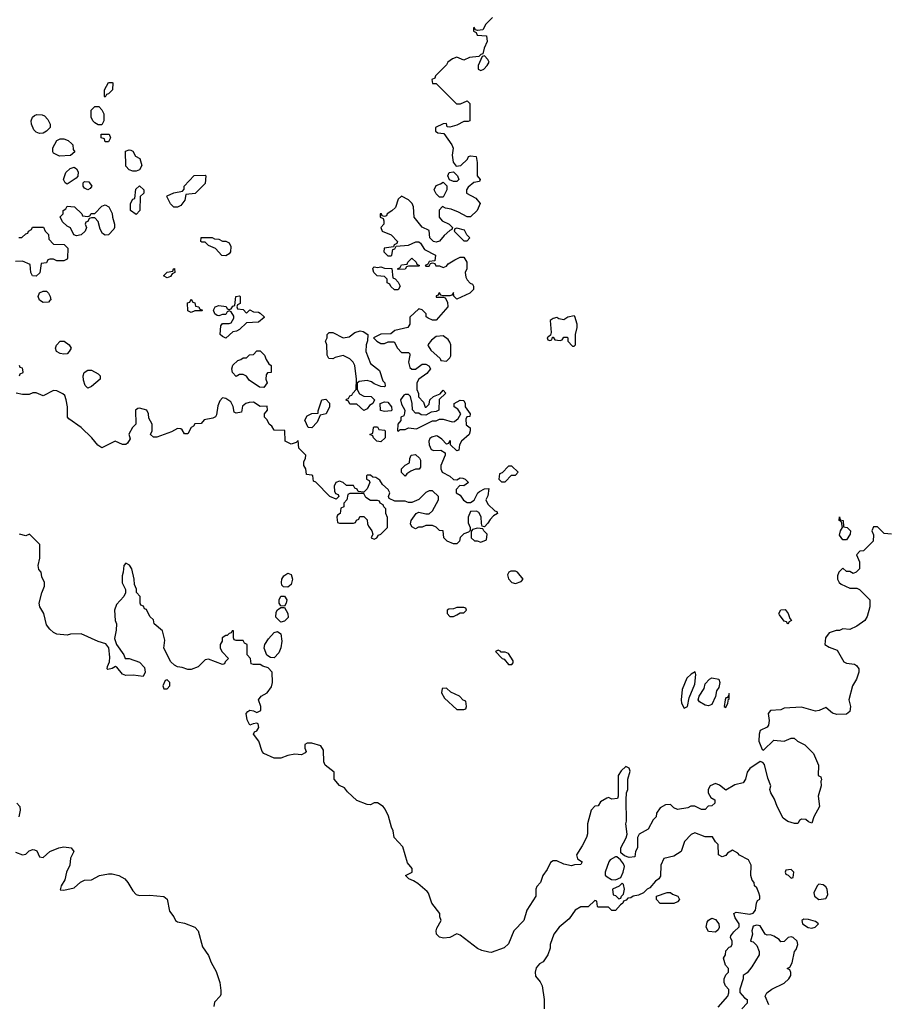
# Model space of a CAD drawing. Header units: inches. Extents: x 2380249 to 2585472, y 382747 to 546448.
# Tile 358 of 626: x 2483474 to 2488490, y 432943 to 438656. Entities that reach past the tile are written whole.
import ezdxf

# ---------------------------------------------------------------- set-up
doc = ezdxf.new("R2010")
doc.units = ezdxf.units.IN
doc.header["$MEASUREMENT"] = 0
doc.layers.add('C4483', color=7, linetype='Continuous')

msp = doc.modelspace()

# ---------------------------------------------------------------- linework, layer by layer
at = {"layer": 'C4483', "color": 4}
for points, elevation in [([(2486218, 438670), (2486178, 438630), (2486162, 438598), (2486130, 438594), (2486118, 438598), (2486110, 438612), (2486106, 438610), (2486106, 438590), (2486122, 438582), (2486127.3, 438567.3), (2486182, 438562), (2486186, 438530), (2486168.4, 438491.6), (2486162, 438458), (2486150, 438454), (2486138, 438442), (2486083.1, 438436.9), (2486050, 438422), (2486010, 438438), (2485986, 438430), (2485958, 438410), (2485950, 438394), (2485886, 438330), (2485882, 438318), (2485866, 438310), (2485870, 438286), (2485890, 438286), (2486008.4, 438168.4), (2486031.6, 438168.4), (2486070, 438186), (2486086, 438170), (2486086, 438070), (2486075.3, 438064.7), (2486050, 438064.7), (2486010, 438044.7), (2485970, 438032), (2485954, 438034), (2485950, 438054), (2485930, 438052), (2485886, 438030), (2485886, 438010), (2485900.4, 438000.4), (2485935.3, 437995.3), (2485982, 437930), (2485988.7, 437910), (2485984, 437870), (2485988.9, 437828.9), (2486007.3, 437807.3), (2486034, 437810), (2486072.7, 437847.3), (2486078, 437862), (2486090, 437866), (2486122, 437862), (2486127.3, 437827.3), (2486128, 437750), (2486146, 437730), (2486142, 437718), (2486108.7, 437711.3), (2486076.4, 437683.6), (2486066, 437670), (2486066, 437650), (2486120.4, 437620.4), (2486146, 437590), (2486128, 437550), (2486090, 437512), (2486070, 437512), (2486019.6, 437539.6), (2485976.9, 437556.9), (2485943.6, 437563.6), (2485927.3, 437572.7), (2485908.4, 437551.6), (2485908, 437510), (2485926, 437490), (2485966, 437470), (2485986, 437450), (2485982, 437438), (2485970, 437434), (2485936.4, 437403.6), (2485910, 437372), (2485890, 437364.7), (2485874, 437370), (2485854, 437390), (2485850, 437434), (2485810, 437452), (2485762, 437510), (2485758, 437570), (2485751.3, 437590), (2485730, 437612), (2485688.4, 437631.6), (2485670, 437614), (2485653.6, 437566.4), (2485633.2, 437546.8), (2485606, 437530), (2485602, 437518), (2485590, 437514), (2485578, 437518), (2485574, 437530), (2485566, 437530), (2485566, 437510), (2485582, 437502), (2485586, 437490), (2485586, 437470), (2485568.7, 437451.3), (2485578, 437430), (2485630, 437408), (2485666, 437370), (2485662, 437358), (2485646, 437350), (2485642, 437338), (2485588, 437330), (2485586, 437310), (2485610, 437286), (2485630, 437286), (2485634, 437290), (2485638, 437322), (2485650, 437326), (2485658, 437342), (2485730, 437348), (2485772.7, 437367.3), (2485790, 437368), (2485800.4, 437360.4), (2485823.1, 437323.1), (2485886, 437290), (2485882, 437258), (2485850, 437254), (2485842, 437238), (2485826, 437230), (2485830, 437226), (2485850, 437226), (2485858, 437242), (2485870, 437246), (2485882, 437242), (2485888.4, 437228.4), (2485910, 437228), (2485930, 437218), (2485950, 437226), (2485959.6, 437240.4), (2485998, 437262), (2486030, 437278), (2486050, 437278), (2486068, 437250), (2486068, 437210), (2486058, 437190), (2486063.1, 437163.1), (2486070, 437146), (2486087.3, 437127.3), (2486102, 437122), (2486106, 437110), (2486106, 437090), (2486086, 437070), (2486010, 437034), (2485992.7, 437052.7), (2485990, 437074), (2485982, 437058), (2485970, 437054), (2485930, 437054), (2485918, 437058), (2485910, 437072), (2485906, 437070), (2485902, 437058), (2485890, 437054), (2485890, 437046), (2485930, 437046), (2485942, 437042), (2485956.4, 437016.4), (2485958, 436990), (2485890, 436912), (2485870, 436912), (2485843.6, 436923.6), (2485832.7, 436932.7), (2485832, 436950), (2485810, 436972), (2485790, 436978), (2485738, 436930), (2485738, 436890), (2485726, 436870), (2485650, 436852), (2485627.3, 436832.7), (2485568.9, 436831.1), (2485526, 436810), (2485546, 436790), (2485570, 436778), (2485590, 436778), (2485612.7, 436787.3), (2485647.3, 436787.3), (2485666, 436750), (2485690, 436726), (2485730, 436726), (2485738, 436718), (2485738, 436710), (2485728.9, 436668.9), (2485738, 436638), (2485748.4, 436628.4), (2485771, 436629), (2485810, 436658), (2485830, 436658), (2485848.4, 436648.4), (2485858, 436630), (2485836.5, 436603.5), (2485788.9, 436571.1), (2485778, 436550), (2485778, 436510), (2485787.3, 436487.3), (2485788.4, 436468.4), (2485816.4, 436436.4), (2485827.3, 436407.3), (2485832.7, 436407.3), (2485850, 436426), (2485854, 436450), (2485874, 436470), (2485914, 436486), (2485930, 436506), (2485946, 436490), (2485908, 436452), (2485906, 436390), (2485890, 436382), (2485860.4, 436379.6), (2485830, 436362), (2485803.6, 436363.6), (2485790, 436374), (2485770, 436374), (2485752.7, 436392.7), (2485752, 436430), (2485742, 436470), (2485730, 436482), (2485710, 436482), (2485703.1, 436476.9), (2485684, 436450), (2485690, 436426), (2485708, 436390), (2485707.3, 436372.7), (2485702, 436358), (2485686, 436350), (2485686, 436330), (2485668, 436310), (2485666, 436270), (2485671.3, 436268.7), (2485682, 436278), (2485710, 436278), (2485730, 436288), (2485776.9, 436283.1), (2485870, 436328), (2485890, 436328), (2485910, 436338), (2485930, 436338), (2485983.1, 436323.1), (2485996, 436324), (2486018.8, 436341.2), (2486034, 436370), (2486016.9, 436396.9), (2485994, 436410), (2485994, 436430), (2486030, 436448), (2486050, 436446), (2486058, 436430), (2486058, 436410), (2486088, 436370), (2486086, 436354), (2486068, 436352), (2486062, 436338), (2486064.7, 436304.7), (2486087.3, 436287.3), (2486088, 436270), (2486082, 436250), (2486038, 436210), (2486026, 436190), (2486022, 436158), (2486010, 436154), (2485974, 436190), (2485974, 436210), (2485970, 436214), (2485962, 436198), (2485950, 436194), (2485922.8, 436222.8), (2485898.8, 436238.8), (2485890, 436241), (2485865.2, 436234.8), (2485853.6, 436226.4), (2485848.7, 436210), (2485848.9, 436188.9), (2485862, 436162), (2485876.4, 436156.4), (2485918, 436158), (2485942, 436142), (2485942, 436130), (2485918, 436070), (2485918, 436050), (2485926, 436030), (2485970, 436008), (2485990, 435988), (2486010, 435986), (2486030, 435998), (2486044.7, 435995.3), (2486058, 435990), (2486078, 435970), (2486050, 435952), (2486027.3, 435952.7), (2486006, 435930), (2486006, 435910), (2486030, 435898), (2486049.2, 435869.2), (2486070, 435855.3), (2486090, 435855.3), (2486111.1, 435868.9), (2486132, 435910), (2486142, 435918), (2486170, 435934), (2486195.3, 435935.3), (2486190, 435894), (2486178, 435870), (2486190, 435846), (2486230, 435806), (2486242, 435802), (2486246, 435790), (2486223.1, 435776.9), (2486203.1, 435756.9), (2486190, 435734), (2486170, 435714), (2486158, 435718), (2486152.7, 435732.7), (2486151.6, 435771.6), (2486136.9, 435796.9), (2486123.6, 435803.6), (2486090, 435802), (2486075.3, 435770), (2486076.4, 435736.4), (2486088, 435710), (2486087.3, 435692.7), (2486078, 435682), (2486050, 435672), (2486028.9, 435651.1), (2486026, 435630), (2486010, 435614), (2485990, 435614), (2485954, 435630), (2485934, 435650), (2485931.1, 435691.1), (2485910, 435692), (2485890, 435712), (2485870, 435722), (2485830, 435722), (2485810, 435712), (2485788, 435712), (2485770, 435702), (2485750, 435714), (2485742, 435730), (2485744.7, 435750), (2485774, 435790), (2485790, 435798), (2485830, 435788), (2485850, 435788), (2485870, 435806), (2485904.7, 435870), (2485904.7, 435890), (2485870, 435922), (2485850, 435922), (2485830, 435912), (2485790, 435872), (2485750, 435854), (2485730, 435854), (2485710, 435862), (2485650, 435862), (2485618, 435878), (2485614, 435890), (2485622, 435910), (2485612, 435930), (2485579.6, 435959.6), (2485563.6, 435983.6), (2485539.6, 435999.6), (2485522, 436002), (2485510, 436014), (2485490, 436014), (2485486, 436010), (2485486, 435990), (2485502, 435982), (2485506, 435970), (2485490, 435934), (2485470, 435914), (2485438, 435918), (2485432.7, 435932.7), (2485418, 435938), (2485410, 435954), (2485370, 435954), (2485351.6, 435971.6), (2485330, 435978), (2485308, 435970), (2485298, 435950), (2485300.4, 435920.4), (2485307.3, 435907.3), (2485322, 435902), (2485326, 435890), (2485310, 435874), (2485274, 435890), (2485192.7, 435972.7), (2485178, 435978), (2485174, 436010), (2485170, 436014), (2485138, 436018), (2485134, 436050), (2485122, 436070), (2485122, 436090), (2485132, 436112), (2485134, 436130), (2485094, 436170), (2485090, 436214), (2485078, 436202), (2485050, 436194), (2485014, 436210), (2485012.7, 436272.7), (2484950, 436274), (2484936.9, 436296.9), (2484922, 436310), (2484910, 436334), (2484894, 436350), (2484894, 436370), (2484912, 436390), (2484910, 436414), (2484870, 436412), (2484830, 436436), (2484804.7, 436435.3), (2484786, 436430), (2484766, 436414), (2484762, 436378), (2484730, 436374), (2484718, 436378), (2484712, 436412), (2484698.8, 436438.8), (2484670, 436458), (2484650, 436462), (2484636, 436444), (2484623.6, 436416.4), (2484616.5, 436363.5), (2484610, 436352), (2484595.3, 436344.7), (2484545.2, 436334.8), (2484527.3, 436312.7), (2484490, 436311), (2484482, 436298), (2484468.7, 436290), (2484450, 436254), (2484430, 436254), (2484416.9, 436276.9), (2484410, 436282), (2484390, 436284.7), (2484355.5, 436264.5), (2484270, 436234), (2484250, 436234), (2484234, 436250), (2484242, 436270), (2484242, 436310), (2484223.6, 436343.6), (2484222, 436370), (2484212, 436390), (2484170, 436402), (2484160.4, 436399.6), (2484146, 436390), (2484148, 436310), (2484128, 436290), (2484108.4, 436251.6), (2484115.3, 436224.7), (2484100.4, 436199.6), (2484090, 436192), (2484070, 436192), (2484028.9, 436211.1), (2483950, 436172), (2483927.1, 436187.1), (2483892, 436230), (2483830.7, 436290.7), (2483759.6, 436339.6), (2483752, 436350), (2483751, 436410), (2483744.7, 436450), (2483736, 436476), (2483725.4, 436485.4), (2483690, 436502), (2483670, 436504.7), (2483610, 436474), (2483570, 436492), (2483550, 436492), (2483530, 436482), (2483490, 436482), (2483454, 436490)], 48), ([(2483470, 437392), (2483487.3, 437392.7), (2483510, 437414), (2483522, 437418), (2483526, 437430), (2483542, 437438), (2483548.4, 437451.6), (2483611.6, 437451.6), (2483622, 437430), (2483642, 437410), (2483643.6, 437383.6), (2483670, 437354), (2483731.6, 437351.6), (2483754, 437330), (2483751.6, 437271.6), (2483750, 437266), (2483730, 437258), (2483690, 437258), (2483670, 437266), (2483650, 437266), (2483638, 437262), (2483630, 437246), (2483598, 437242), (2483591.6, 437188.4), (2483570, 437168), (2483548, 437170), (2483538, 437190), (2483535.3, 437235.3), (2483490, 437255.3), (2483450, 437254)], 48), ([(2483474, 436590), (2483478, 436602), (2483494, 436610), (2483492.7, 436627.3), (2483490, 436634), (2483478, 436638), (2483474, 436650)], 48), ([(2488531.3, 435670), (2488490, 435674), (2488450, 435714), (2488427.3, 435712.7), (2488418, 435690), (2488427.3, 435667.3), (2488426, 435630), (2488370, 435574), (2488347.3, 435572.7), (2488328.4, 435551.6), (2488346, 435510), (2488346, 435470), (2488326, 435450), (2488310, 435442), (2488290, 435454), (2488270, 435454), (2488250, 435474), (2488226, 435450), (2488218, 435430), (2488218, 435410), (2488228, 435390), (2488240.2, 435380.2), (2488290, 435358), (2488330, 435358), (2488346, 435350), (2488406, 435290), (2488406, 435250), (2488390, 435194), (2488378, 435170), (2488330, 435138), (2488290, 435118), (2488250, 435122), (2488230, 435112), (2488210, 435111.3), (2488170, 435098), (2488148, 435070), (2488146, 435030), (2488170, 435015.3), (2488217.2, 434997.2), (2488255.3, 434930), (2488270, 434922.7), (2488316.5, 434916.5), (2488329.1, 434909.1), (2488342, 434890), (2488342, 434870), (2488329, 434830), (2488306, 434790), (2488284, 434710), (2488293.2, 434670), (2488290, 434642), (2488270, 434626), (2488214.6, 434625.4), (2488190, 434631.3), (2488150, 434664.7), (2488112.5, 434647.5), (2488090, 434644), (2488010, 434666.8), (2487910, 434661), (2487889.2, 434650.8), (2487830, 434646.8), (2487816, 434630), (2487821.2, 434590), (2487818, 434562), (2487810, 434551.3), (2487770, 434531.3), (2487764, 434510), (2487762, 434470), (2487782, 434422), (2487790, 434418), (2487850, 434475.3), (2487910, 434469), (2487950, 434488), (2487967.3, 434487.3), (2487986, 434470), (2488030, 434448), (2488079, 434399), (2488108, 434330), (2488106, 434270), (2488122, 434262), (2488126, 434246), (2488122, 434238), (2488124, 434210), (2488106, 434150), (2488113.2, 434090), (2488082, 434030), (2488070, 433994), (2488050, 434002), (2488034.8, 434014.8), (2488010, 434018), (2487998, 434010), (2487988, 433992), (2487968.4, 433991.6), (2487930, 434002.8), (2487903.4, 434023.4), (2487867.7, 434090), (2487853.4, 434133.4), (2487831, 434170), (2487826, 434190), (2487831.3, 434210), (2487814.4, 434254.4), (2487794.4, 434334.4), (2487785.4, 434345.4), (2487770, 434352), (2487710, 434311.3), (2487694, 434290), (2487684, 434250), (2487672, 434228), (2487623.2, 434216.8), (2487570, 434184.7), (2487533.7, 434213.7), (2487510, 434224), (2487479, 434210), (2487469.2, 434190), (2487469, 434169), (2487483.1, 434143.1), (2487506, 434130), (2487506, 434110), (2487490, 434094), (2487467.3, 434092.7), (2487450, 434074), (2487430, 434074), (2487390, 434092), (2487368, 434092), (2487350, 434082), (2487290, 434074), (2487270, 434082), (2487250, 434102), (2487220.4, 434099.6), (2487190, 434082), (2487168.4, 434051.6), (2487166, 434030), (2487150, 434014), (2487120.4, 433959.6), (2487068, 433930), (2487058, 433910), (2487058, 433850), (2487046, 433830), (2487042, 433798), (2487010, 433794), (2486983.6, 433803.6), (2486962, 433822), (2486962, 433850), (2486991.6, 433908.4), (2486998, 433930), (2486991.3, 433990), (2486994.8, 434005.2), (2486991.6, 434128.4), (2486994, 434170), (2487002, 434190), (2487002, 434250), (2487016, 434296), (2487010, 434314), (2486990, 434322), (2486963.1, 434296.9), (2486946, 434270), (2486946, 434150), (2486942, 434138), (2486910, 434134), (2486890, 434142), (2486880.4, 434139.6), (2486843.1, 434116.9), (2486830, 434094), (2486810, 434092), (2486789, 434070), (2486768.7, 433990), (2486768.4, 433931.6), (2486762, 433910), (2486738, 433862), (2486704, 433810), (2486710, 433786), (2486738, 433770), (2486730, 433754), (2486692.7, 433752.7), (2486674.6, 433745.4), (2486630, 433756), (2486590, 433776), (2486570, 433774.8), (2486553.6, 433766.4), (2486535.1, 433724.9), (2486508.7, 433690), (2486495.3, 433650), (2486473.6, 433626.4), (2486469, 433610), (2486468.7, 433570), (2486417.2, 433490), (2486398, 433430), (2486341.2, 433370), (2486310, 433294), (2486284, 433270), (2486210, 433244), (2486195.5, 433244.5), (2486154.9, 433254.9), (2486130, 433267.3), (2486030, 433344.7), (2486010, 433352), (2485969.7, 433330.3), (2485932.9, 433327.1), (2485910, 433331.8), (2485891.8, 433350), (2485890.3, 433370), (2485894.7, 433385.3), (2485918.8, 433430), (2485911.3, 433450), (2485911.3, 433470), (2485864.7, 433530), (2485846.8, 433586.8), (2485838, 433598), (2485784, 433644), (2485759.8, 433659.8), (2485732, 433670), (2485712, 433690), (2485752, 433710), (2485751.3, 433730), (2485723.4, 433763.4), (2485696.3, 433856.3), (2485646.8, 433910), (2485641, 433950), (2485630.7, 433970.7), (2485614, 434034), (2485595.3, 434075.3), (2485582, 434090), (2485550, 434111.3), (2485530, 434111), (2485510, 434101), (2485490, 434102.8), (2485430, 434126), (2485375.3, 434175.3), (2485358, 434198), (2485330, 434212), (2485298, 434250), (2485298, 434290), (2485246, 434330), (2485238.8, 434350), (2485236.9, 434416.9), (2485222, 434442), (2485170, 434458), (2485141.2, 434458.8), (2485128.7, 434450), (2485128, 434430), (2485135.3, 434410), (2485130, 434402), (2485108.7, 434391.3), (2485070, 434394), (2485030, 434387.3), (2484990, 434371), (2484950, 434371.3), (2484890, 434398), (2484881, 434410), (2484862.4, 434470), (2484831, 434510), (2484836.9, 434523.1), (2484850, 434529), (2484861, 434550), (2484858, 434570), (2484850, 434573.4), (2484829.4, 434570.6), (2484810, 434562), (2484793, 434593), (2484787.3, 434630), (2484797.3, 434642.7), (2484810, 434649.2), (2484830, 434646), (2484850, 434636), (2484872.8, 434647.2), (2484873.4, 434670), (2484858.8, 434710), (2484876, 434730), (2484910.4, 434749.6), (2484935.5, 434784.5), (2484940.5, 434810), (2484938, 434870), (2484916, 434896), (2484884.7, 434904.7), (2484870, 434914), (2484830, 434914), (2484818, 434918), (2484814, 434950), (2484794, 434970), (2484794, 435030), (2484778, 435038), (2484770, 435054), (2484730, 435054), (2484718, 435058), (2484714, 435070), (2484714, 435110), (2484706, 435110), (2484702, 435098), (2484690, 435094), (2484678, 435082), (2484670, 435082), (2484648.7, 435070), (2484648, 435050), (2484638, 435030), (2484638, 435010), (2484648.9, 434988.9), (2484686, 434950), (2484666, 434930), (2484662, 434918), (2484650, 434914), (2484570, 434944.7), (2484550, 434942), (2484510, 434902), (2484470, 434884.7), (2484450, 434884.7), (2484416.9, 434896.9), (2484390, 434901), (2484372, 434910), (2484352, 434930), (2484311.3, 435010), (2484316, 435056), (2484302, 435110), (2484254, 435150), (2484250, 435174), (2484230, 435194), (2484210, 435234), (2484198, 435238), (2484192.7, 435252.7), (2484178, 435258), (2484174, 435270), (2484174, 435310), (2484152.7, 435332.7), (2484151.6, 435351.6), (2484139.6, 435379.6), (2484138, 435410), (2484124.7, 435470), (2484111.1, 435491.1), (2484090, 435502), (2484078, 435490), (2484075.3, 435450), (2484069, 435430), (2484069.1, 435389.1), (2484088, 435350), (2484088, 435330), (2484078, 435310), (2484036.5, 435263.5), (2484024, 435230), (2484028, 435170), (2484035.3, 435150), (2484034.6, 435114.6), (2484025.2, 435065.2), (2484035.3, 435030), (2484078, 434970), (2484086, 434950), (2484110, 434948.7), (2484170, 434928.7), (2484198, 434898), (2484202, 434870), (2484190, 434844.7), (2484133.4, 434853.4), (2484090.6, 434850.6), (2484070, 434858), (2484038.5, 434898.5), (2484030, 434902.8), (2484010, 434891.3), (2483986.4, 434886.4), (2483982, 434890), (2483983.6, 434903.6), (2483996, 434930), (2483996.8, 434956.8), (2483990.9, 435010.9), (2483973.7, 435033.7), (2483930, 435047.7), (2483830, 435093.4), (2483770, 435091.3), (2483750, 435084.7), (2483690, 435090.8), (2483670, 435101), (2483650, 435118.8), (2483630, 435144.7), (2483614.8, 435210), (2483591, 435250), (2483587.3, 435270), (2483602, 435330), (2483618, 435370), (2483618, 435390), (2483603.6, 435423.6), (2483598, 435450), (2483586, 435466), (2483581, 435490), (2483591.1, 435531.1), (2483591.6, 435611.6), (2483531.6, 435671.6), (2483510, 435662), (2483474, 435670)], 44), ([(2483457.2, 434110), (2483475.1, 434090), (2483478, 434070), (2483470, 434031.3)], 44), ([(2487526, 432926), (2487582, 432990), (2487588.7, 433010), (2487588.4, 433028.4), (2487569.3, 433049.3), (2487562, 433070), (2487562, 433090), (2487570, 433114), (2487586, 433130), (2487586, 433150), (2487568, 433170), (2487558, 433210), (2487568, 433230), (2487570, 433254), (2487590, 433274), (2487602, 433278), (2487607.3, 433292.7), (2487608, 433310), (2487598, 433330), (2487600.4, 433339.6), (2487616.4, 433363.6), (2487648, 433392), (2487648.7, 433410), (2487624.7, 433444.7), (2487618, 433470), (2487630, 433478), (2487710, 433466), (2487730, 433472), (2487742, 433490), (2487748, 433530), (2487755.3, 433544.7), (2487768, 433552), (2487768.7, 433570), (2487762, 433590), (2487750, 433618), (2487738, 433630), (2487735.3, 433650), (2487724, 433664), (2487715.3, 433690), (2487718, 433750), (2487702, 433782), (2487650, 433808), (2487640.4, 433820.4), (2487610, 433838), (2487579.6, 433820.4), (2487570, 433806), (2487550, 433798), (2487528, 433810), (2487526, 433870), (2487510, 433886), (2487494, 433914), (2487450, 433915.3), (2487390, 433938), (2487370, 433928), (2487331.6, 433888.4), (2487310.8, 433829.2), (2487270, 433802), (2487211.6, 433788.4), (2487194, 433750), (2487192.7, 433687.3), (2487182, 433670), (2487163.5, 433656.5), (2487130, 433618), (2487114, 433610), (2487094, 433590), (2487064.7, 433575.3), (2487034, 433570), (2487019.6, 433560.4), (2487002, 433558), (2486992.7, 433547.3), (2486978, 433542), (2486974, 433530), (2486959.6, 433520.4), (2486930, 433488), (2486910, 433488), (2486890, 433506), (2486830, 433506), (2486826, 433510), (2486822, 433542), (2486810, 433546), (2486772, 433508), (2486730, 433509), (2486696, 433490), (2486661.4, 433438.6), (2486604.7, 433390), (2486572, 433350), (2486551.3, 433290), (2486551.1, 433268.9), (2486538, 433230), (2486512, 433190), (2486490, 433178), (2486470, 433155.3), (2486463.8, 433130), (2486466.9, 433106.9), (2486494, 433074), (2486506, 433050), (2486516, 432970), (2486516.9, 432916.9)], 44), ([(2483450, 433825.6), (2483490, 433809.2), (2483510, 433814), (2483530, 433833.2), (2483550, 433841.2), (2483559.3, 433839.3), (2483573.2, 433833.2), (2483590, 433798), (2483610, 433795.3), (2483650, 433829), (2483702, 433850), (2483730, 433856), (2483773.2, 433850), (2483789, 433830), (2483769, 433790), (2483765.2, 433750), (2483745.2, 433710), (2483735.6, 433664.4), (2483714, 433630), (2483710, 433608), (2483730, 433605.2), (2483790, 433618), (2483827.9, 433652.1), (2483850, 433663.6), (2483890, 433664.5), (2483938, 433690), (2483990, 433700.5), (2484010, 433699.7), (2484050, 433689.6), (2484084.5, 433670), (2484101.6, 433650), (2484130, 433601.2), (2484150, 433579.3), (2484170, 433574.5), (2484230, 433577), (2484310, 433567.6), (2484330, 433552), (2484343.8, 433483.8), (2484369.4, 433450), (2484378, 433430), (2484390, 433421.6), (2484430, 433413.7), (2484490, 433391.2), (2484509.6, 433370), (2484535.4, 433275.4), (2484570, 433225.2), (2484585.3, 433185.3), (2484613.6, 433133.6), (2484635.1, 433070), (2484642, 433022), (2484640.2, 432999.8), (2484637.2, 432990), (2484605.1, 432954.9), (2484600.5, 432930)], 44), ([(2487820.4, 432940.4), (2487798, 432990), (2487808, 433010), (2487838, 433030), (2487910, 433064.7), (2487935.3, 433090), (2487948, 433110), (2487947.3, 433127.3), (2487942, 433142), (2487926, 433150), (2487942, 433158), (2487956.5, 433183.5), (2487969.2, 433250), (2487979.3, 433260.7), (2487989.2, 433290), (2487983.7, 433310), (2487962, 433330), (2487950, 433334), (2487932, 433330), (2487910, 433308), (2487890, 433306), (2487879.5, 433319.5), (2487850, 433338), (2487830, 433345.2), (2487810, 433344), (2487798, 433350), (2487770, 433399), (2487750, 433401.2), (2487730, 433395.3), (2487721, 433370), (2487724.7, 433350), (2487714, 433310), (2487730, 433304.7), (2487750, 433284.7), (2487764, 433250), (2487764, 433230), (2487720.7, 433159.3), (2487694.4, 433125.6), (2487672, 433110), (2487671.3, 433090), (2487651.3, 433030), (2487651.6, 433011.6), (2487679.6, 432979.6), (2487694, 432970), (2487694, 432950), (2487663.6, 432916.4)], 44)]:
    msp.add_lwpolyline(points, dxfattribs=dict(at, elevation=elevation))
for points, elevation in [([(2486170, 438446), (2486158, 438442), (2486134, 438390), (2486134, 438370), (2486150, 438362), (2486166, 438370), (2486186, 438390), (2486198, 438410), (2486190, 438426)], 48), ([(2483970, 438206), (2483966, 438210), (2483966, 438250), (2483988.9, 438291.1), (2484010, 438292), (2484014, 438290), (2484012, 438250), (2483990, 438226), (2483978, 438222)], 48), ([(2483930, 438046), (2483910, 438058), (2483898, 438070), (2483888, 438090), (2483888.4, 438131.6), (2483910, 438152), (2483932.7, 438152.7), (2483950, 438134), (2483962, 438110), (2483962, 438070), (2483950, 438046)], 48), ([(2483590, 437995.1), (2483570, 438003.7), (2483556.9, 438016.9), (2483542, 438050), (2483540.9, 438070), (2483549.3, 438090.7), (2483559.3, 438100.7), (2483572.9, 438107.1), (2483604.5, 438104.5), (2483618, 438098), (2483638, 438078), (2483652, 438050), (2483651.6, 438031.6), (2483630, 438009.2), (2483610, 437998)], 48), ([(2483704.7, 437864.7), (2483670, 437882), (2483666, 437890), (2483666.8, 437913.2), (2483690, 437956), (2483710, 437966), (2483730, 437966), (2483756, 437956), (2483776.9, 437936.9), (2483782, 437930), (2483783.6, 437903.6), (2483794, 437890), (2483770, 437868.7)], 48), ([(2483970, 437948), (2483966, 437966), (2483946, 437970), (2483947.3, 437992.7), (2483992.7, 437992.7), (2484002, 437970), (2483990, 437948)], 48), ([(2484130, 437778), (2484110, 437786), (2484090, 437806), (2484087.3, 437892.7), (2484110, 437902), (2484119.6, 437899.6), (2484130, 437894), (2484145.4, 437865.4), (2484170.9, 437850.9), (2484182, 437810), (2484170, 437786), (2484150, 437778)], 48), ([(2483750, 437702), (2483738, 437710), (2483729.1, 437729.1), (2483741.2, 437770), (2483766.3, 437793.7), (2483790, 437801), (2483804.7, 437790), (2483813.7, 437773.7), (2483811.1, 437748.9), (2483802.8, 437737.2)], 48), ([(2484390, 437568.7), (2484369, 437569), (2484350, 437588), (2484328, 437630), (2484330, 437634), (2484368.9, 437651.1), (2484418, 437662), (2484428, 437672), (2484429.1, 437690.9), (2484487.3, 437752.7), (2484550, 437754), (2484554, 437750), (2484550, 437706), (2484491.6, 437648.4), (2484438, 437642), (2484432, 437610), (2484410, 437578)], 48), ([(2485990, 437718), (2485967.3, 437727.3), (2485958, 437750), (2485966, 437770), (2485990, 437774), (2486014, 437750), (2486022, 437730), (2486010, 437718)], 48), ([(2483870, 437668.7), (2483850, 437678), (2483842, 437690), (2483842, 437710), (2483850, 437718), (2483875.3, 437715.3), (2483892, 437690), (2483883.6, 437676.4)], 48), ([(2484150, 437526), (2484118, 437550), (2484118, 437590), (2484130, 437614), (2484142, 437618), (2484147.3, 437672.7), (2484170, 437692), (2484194, 437670), (2484194, 437650), (2484174, 437630), (2484171.6, 437548.4)], 48), ([(2485910, 437626), (2485890, 437646), (2485878, 437670), (2485890, 437694), (2485916.4, 437703.6), (2485930, 437714), (2485952, 437692), (2485951.3, 437668.7), (2485930, 437626)], 48), ([(2483970, 437406), (2483955.3, 437415.3), (2483941.2, 437441.2), (2483930, 437486), (2483910, 437506), (2483890, 437506), (2483878, 437502), (2483870, 437486), (2483858, 437482), (2483854, 437470), (2483862, 437450), (2483854, 437430), (2483831.6, 437408.4), (2483803.1, 437403.1), (2483788.9, 437408.9), (2483768.4, 437448.4), (2483750, 437458), (2483723.1, 437483.1), (2483708.4, 437511.6), (2483726, 437530), (2483726, 437550), (2483742, 437558), (2483750, 437574), (2483791.3, 437571.3), (2483834, 437530), (2483838, 437518), (2483870, 437514), (2483882, 437518), (2483888.4, 437531.6), (2483910, 437532), (2483950, 437574), (2483970, 437582), (2483991.1, 437571.1), (2484011.6, 437531.6), (2484012, 437510), (2484024.7, 437470), (2484024.7, 437450), (2484019.8, 437440.2), (2483990, 437408)], 48), ([(2486010, 437446), (2485998, 437442), (2485994, 437430), (2486050, 437374), (2486070, 437374), (2486086, 437390), (2486067.3, 437407.3), (2486054.6, 437434.6)], 48), ([(2484670, 437286), (2484647.3, 437287.3), (2484610, 437328), (2484570, 437346), (2484550, 437366), (2484530, 437366), (2484526, 437370), (2484527.3, 437392.7), (2484590, 437392), (2484604.7, 437384.7), (2484630, 437382), (2484650, 437372), (2484671.1, 437371.1), (2484690, 437362), (2484699.8, 437339.8), (2484698, 437310), (2484690, 437298)], 48), ([(2485670, 437206), (2485666, 437210), (2485682, 437218), (2485690, 437234), (2485722, 437238), (2485726, 437250), (2485750, 437272), (2485774, 437250), (2485778, 437238), (2485794, 437230), (2485790, 437226), (2485730, 437226), (2485718, 437222), (2485710, 437208)], 48), ([(2484330, 437158), (2484308.7, 437170), (2484330, 437192), (2484362, 437198), (2484366, 437210), (2484372, 437212), (2484374, 437190), (2484358, 437182), (2484350, 437166)], 48), ([(2485670, 437088), (2485648.4, 437088.4), (2485627.3, 437107.3), (2485622, 437122), (2485606, 437130), (2485606, 437150), (2485590, 437166), (2485548, 437170), (2485528.7, 437190), (2485522, 437210), (2485524, 437216), (2485530, 437222), (2485550, 437218), (2485570, 437222), (2485590, 437214), (2485632.7, 437212.7), (2485638, 437158), (2485652.7, 437152.7), (2485670, 437134), (2485682, 437110)], 48), ([(2483610, 437015.3), (2483590, 437028.7), (2483582, 437050), (2483589.1, 437070.9), (2483610, 437082), (2483630, 437082), (2483642, 437070), (2483652, 437050), (2483654, 437030), (2483650, 437026), (2483642, 437018)], 48), ([(2484790, 436954), (2484810, 436972), (2484830, 436962), (2484859.6, 436959.6), (2484870, 436954), (2484891.6, 436931.6), (2484891.6, 436928.4), (2484859.6, 436900.4), (2484790, 436898), (2484750, 436858), (2484731.6, 436848.4), (2484710, 436846), (2484670, 436808), (2484650, 436818), (2484638, 436830), (2484640.4, 436879.6), (2484650, 436894), (2484690, 436894), (2484702, 436898), (2484716.4, 436923.6), (2484716.4, 436936.4), (2484702, 436962), (2484690, 436966), (2484678, 436962), (2484670, 436946), (2484650, 436946), (2484630, 436938), (2484620.4, 436940.4), (2484606, 436950), (2484598, 436970), (2484608, 436990), (2484630, 436998), (2484671.6, 436991.6), (2484678, 436978), (2484690, 436974), (2484702, 436978), (2484710, 436994), (2484722, 436998), (2484728, 437050), (2484750, 437054), (2484754, 437050), (2484754, 437010), (2484738, 437002), (2484734, 436990), (2484738, 436978), (2484770, 436974)], 48), ([(2484470, 436958), (2484450, 436966), (2484447.3, 437012.7), (2484462, 437018), (2484470, 437034), (2484478, 437018), (2484490, 437014), (2484494, 436994), (2484514, 436990), (2484518, 436978), (2484534, 436970), (2484530, 436966), (2484490, 436966)], 48), ([(2486690, 436938), (2486654, 436930), (2486630, 436915.3), (2486601.2, 436921.2), (2486590, 436928), (2486570, 436922), (2486552, 436910), (2486558, 436842), (2486554, 436826), (2486534, 436810), (2486538, 436798), (2486550, 436794), (2486562, 436798), (2486566, 436814), (2486570, 436814), (2486578, 436798), (2486610, 436794), (2486622, 436798), (2486630, 436814), (2486650, 436814), (2486654, 436810), (2486654, 436790), (2486682, 436762), (2486690, 436762), (2486698, 436770), (2486698, 436830), (2486708.7, 436870), (2486708.7, 436890), (2486694.6, 436934.6)], 48), ([(2485590, 436526), (2485570, 436528), (2485530, 436544), (2485515.1, 436555.1), (2485490, 436562.7), (2485443.6, 436556.4), (2485432, 436548), (2485431.3, 436510), (2485444.7, 436484.7), (2485471, 436471), (2485514, 436470), (2485532, 436450), (2485522, 436430), (2485502.8, 436417.2), (2485490, 436398), (2485470, 436388), (2485430, 436426), (2485390, 436426), (2485382, 436442), (2485368.4, 436448.4), (2485370, 436454), (2485382, 436458), (2485390, 436474), (2485402, 436478), (2485406, 436490), (2485426, 436510), (2485428.7, 436570), (2485418, 436650), (2485408, 436670), (2485390, 436688), (2485350, 436708), (2485303.6, 436696.4), (2485290, 436688), (2485268, 436690), (2485258, 436710), (2485255.3, 436770), (2485248, 436790), (2485258, 436810), (2485258, 436830), (2485270, 436842), (2485290, 436842), (2485351.1, 436811.1), (2485384.7, 436815.3), (2485418, 436842), (2485450, 436850.8), (2485466.4, 436846.4), (2485494, 436830), (2485492.7, 436792.7), (2485484.7, 436770), (2485482, 436730), (2485510, 436662), (2485561, 436621), (2485581, 436561), (2485592, 436550), (2485594, 436530)], 48), ([(2485930, 436822), (2485890, 436818), (2485862.8, 436797.2), (2485842, 436770), (2485843.6, 436763.6), (2485859.6, 436739.6), (2485914, 436690), (2485918, 436678), (2485950, 436674), (2485970, 436694), (2485974.6, 436705.4), (2485975.3, 436770), (2485970, 436786), (2485960.4, 436800.4)], 48), ([(2483730, 436715.3), (2483710, 436719), (2483688, 436730), (2483682, 436750), (2483688.4, 436768.4), (2483710, 436791.3), (2483731.6, 436791.6), (2483762, 436770), (2483772, 436750), (2483762, 436730), (2483750, 436718)], 48), ([(2484890, 436522), (2484864.7, 436524.7), (2484804.7, 436564.7), (2484790, 436588), (2484770, 436598), (2484750, 436598), (2484730, 436586), (2484708.9, 436608.9), (2484704, 436630), (2484710, 436652), (2484740.4, 436679.6), (2484756.4, 436683.6), (2484770, 436694), (2484790, 436694), (2484808.4, 436711.6), (2484830, 436714), (2484850, 436734), (2484870, 436734), (2484894, 436710), (2484903.6, 436683.6), (2484919.6, 436659.6), (2484934, 436650), (2484934, 436610), (2484912.7, 436607.3), (2484903.6, 436596.4), (2484902, 436570), (2484910.8, 436550)], 48), ([(2483870, 436518), (2483863.1, 436523.1), (2483854.6, 436534.6), (2483844.7, 436564.7), (2483842, 436590), (2483848, 436610), (2483870, 436622), (2483890, 436622), (2483930, 436602), (2483942, 436590), (2483942, 436570), (2483890, 436528)], 48), ([(2485170, 436288.7), (2485148, 436290), (2485128, 436332), (2485142, 436358), (2485168.4, 436371.6), (2485206, 436374), (2485206, 436386), (2485228, 436450), (2485250, 436454), (2485271.3, 436431.3), (2485272, 436410), (2485251.3, 436368.7), (2485218, 436362), (2485199.8, 436320.2)], 48), ([(2485590, 436382), (2485568, 436388), (2485566, 436430), (2485590, 436438), (2485610, 436436), (2485632, 436410), (2485634, 436390), (2485630, 436386)], 48), ([(2485570, 436206), (2485546, 436210), (2485526, 436230), (2485522, 436242), (2485506, 436250), (2485522, 436258), (2485526, 436290), (2485530, 436294), (2485550, 436294), (2485558, 436278), (2485590, 436274), (2485594, 436270), (2485594, 436230)], 48), ([(2485710, 436008), (2485688.4, 436028.4), (2485688.7, 436050), (2485710, 436072), (2485735.3, 436084.7), (2485738, 436110), (2485746, 436130), (2485770, 436134), (2485792.7, 436112.7), (2485799.6, 436099.6), (2485799.6, 436060.4), (2485791.6, 436048.4), (2485770, 436048), (2485743.6, 436036.4), (2485719.6, 436020.4)], 48), ([(2486330, 436066), (2486310, 436066), (2486272.7, 436027.3), (2486258, 436022), (2486254, 435990), (2486270, 435974), (2486290, 435974), (2486327.3, 436012.7), (2486350, 436014), (2486366, 436030)], 48), ([(2485470, 435906), (2485390, 435906), (2485378, 435902), (2485372, 435870), (2485354, 435850), (2485354, 435830), (2485338, 435822), (2485334, 435790), (2485318, 435782), (2485314, 435770), (2485318, 435738), (2485330, 435734), (2485410, 435734), (2485422, 435738), (2485427.3, 435752.7), (2485442, 435758), (2485447.3, 435772.7), (2485470, 435774), (2485490, 435754), (2485491.3, 435730), (2485496.9, 435716.9), (2485518, 435690), (2485522, 435670), (2485514, 435650), (2485530, 435642), (2485546, 435650), (2485555.3, 435664.7), (2485570, 435671.3), (2485608, 435710), (2485607.3, 435767.3), (2485598, 435790), (2485598, 435818), (2485586, 435830), (2485582, 435842), (2485566, 435850), (2485562, 435862), (2485550, 435866), (2485510, 435866), (2485483.1, 435883.1)], 48), ([(2488250, 435638), (2488230, 435666), (2488235.3, 435690), (2488248, 435710), (2488242, 435742), (2488228.7, 435750), (2488230, 435772), (2488234, 435754), (2488251.3, 435750), (2488254, 435714), (2488274, 435710), (2488294, 435690), (2488292, 435670), (2488270, 435638)], 44), ([(2486130, 435706), (2486102, 435698), (2486092.7, 435687.3), (2486094, 435650), (2486112.7, 435632.7), (2486127.3, 435632.7), (2486150, 435624.7), (2486182, 435638), (2486186, 435670), (2486166, 435690), (2486162, 435702)], 48), ([(2485030, 435362.7), (2485004.5, 435364.5), (2484995.5, 435375.5), (2484992.3, 435390), (2484995.1, 435410), (2485006, 435430), (2485030, 435444), (2485050, 435436), (2485056.4, 435410), (2485050, 435379)], 44), ([(2486323.8, 435456.2), (2486311.3, 435450), (2486304.9, 435435.1), (2486310, 435412), (2486330, 435391), (2486350, 435384.7), (2486383.1, 435396.9), (2486395.3, 435410), (2486362, 435450), (2486350, 435456)], 48), ([(2485010, 435254), (2484990, 435255.3), (2484979, 435270), (2484979.3, 435290), (2484990, 435310.8), (2485010, 435311), (2485024, 435290), (2485020.7, 435270)], 44), ([(2484990, 435161.2), (2484959.3, 435190), (2484962, 435218), (2484970, 435231.3), (2484990, 435246), (2485010, 435244.7), (2485030.6, 435210), (2485031.8, 435188.2), (2485010, 435165.2)], 44), ([(2486050, 435246), (2486010, 435246), (2485990, 435238), (2485963.6, 435236.4), (2485954, 435230), (2485954, 435210), (2485970, 435194), (2485990, 435194), (2486010, 435202), (2486030, 435214), (2486050, 435214), (2486066, 435230), (2486062, 435242)], 48), ([(2487930, 435148), (2487922, 435162), (2487910, 435166), (2487882, 435202), (2487879, 435210), (2487890, 435231), (2487914, 435234), (2487932, 435210), (2487942, 435182), (2487952, 435170), (2487938, 435162)], 44), ([(2484950, 434954), (2484930, 434955.3), (2484908.7, 434968.7), (2484893.2, 435010), (2484897.2, 435030), (2484917, 435063), (2484950, 435101), (2484970, 435106), (2484990, 435092), (2484995.5, 435050), (2484988.6, 435011.4), (2484977.3, 434982.7)], 44), ([(2486250, 434998), (2486234, 434990), (2486274, 434950), (2486284.7, 434944.7), (2486310, 434914), (2486330, 434914), (2486336.4, 434923.6), (2486336.4, 434936.4), (2486310, 434978), (2486290, 434986), (2486266, 434986), (2486266, 434990)], 48), ([(2487392.7, 434872.7), (2487370, 434859.3), (2487345.3, 434834.7), (2487317.3, 434770), (2487310.7, 434710), (2487314, 434690), (2487330, 434661), (2487349, 434671), (2487358.5, 434721.5), (2487390, 434801), (2487397, 434857)], 48), ([(2484330, 434826), (2484318, 434822), (2484304.7, 434790), (2484310, 434774), (2484330, 434774), (2484346, 434790), (2484346, 434810)], 44), ([(2487470, 434675.3), (2487450, 434679), (2487417.2, 434697.2), (2487409.7, 434710), (2487415.1, 434730), (2487444.1, 434775.9), (2487450, 434802), (2487475.3, 434830), (2487490, 434837.3), (2487530, 434830.5), (2487535.5, 434810), (2487530, 434782), (2487517.5, 434762.5), (2487510, 434728.7), (2487490, 434682)], 44), ([(2485950, 434778), (2485925.4, 434774.6), (2485922, 434750), (2485939.6, 434719.6), (2486010, 434654), (2486050, 434654), (2486062, 434658), (2486066, 434670), (2486062, 434702), (2486047.3, 434707.3), (2486026, 434730), (2485974.6, 434754.6)], 48), ([(2487590, 434746), (2487586.4, 434733.6), (2487578, 434722), (2487570, 434722), (2487566, 434710), (2487562, 434670), (2487570, 434664.7), (2487582, 434690), (2487586, 434714), (2487590, 434714)], 48), ([(2486938, 433798), (2486930, 433798), (2486899.6, 433780.4), (2486891.1, 433768.9), (2486871, 433710), (2486871.3, 433691.3), (2486882, 433682), (2486906.8, 433666.8), (2486930, 433664.7), (2486961.2, 433678.8), (2486976, 433710), (2486982, 433742), (2486978, 433758), (2486960.4, 433780.4)], 44), ([(2487950, 433726), (2487918, 433722), (2487914, 433710), (2487918, 433698), (2487932.7, 433692.7), (2487950, 433674), (2487962, 433678), (2487966, 433710)], 44), ([(2486970, 433646), (2486951.6, 433628.4), (2486914, 433610), (2486918, 433578), (2486930, 433574), (2486950, 433554), (2486962, 433558), (2486966, 433570), (2486978, 433582), (2486982, 433610), (2486978, 433638)], 44), ([(2488110, 433639.3), (2488100.7, 433630), (2488081, 433590), (2488084.7, 433570), (2488110, 433551), (2488150, 433556), (2488162.7, 433577.3), (2488158.4, 433610), (2488150, 433625.2), (2488136.1, 433636.1)], 44), ([(2487190, 433528), (2487168, 433550), (2487168, 433570), (2487230, 433591.3), (2487250, 433592), (2487262, 433582), (2487292, 433570), (2487302, 433550), (2487290, 433538), (2487270, 433528)], 44), ([(2487510, 433362), (2487470, 433366), (2487457.2, 433390), (2487461.5, 433418.5), (2487470, 433431.3), (2487490, 433442), (2487510, 433434), (2487531, 433410), (2487531.3, 433388.7), (2487525.4, 433374.6)], 44), ([(2488023.5, 433436.5), (2488012, 433430), (2488016, 433410), (2488047.7, 433387.7), (2488070, 433384.4), (2488088.7, 433390), (2488109, 433410), (2488090, 433422.7), (2488050, 433435.1)], 44)]:
    msp.add_lwpolyline(points, close=True, dxfattribs=dict(at, elevation=elevation))

doc.saveas('drawing.dxf')
